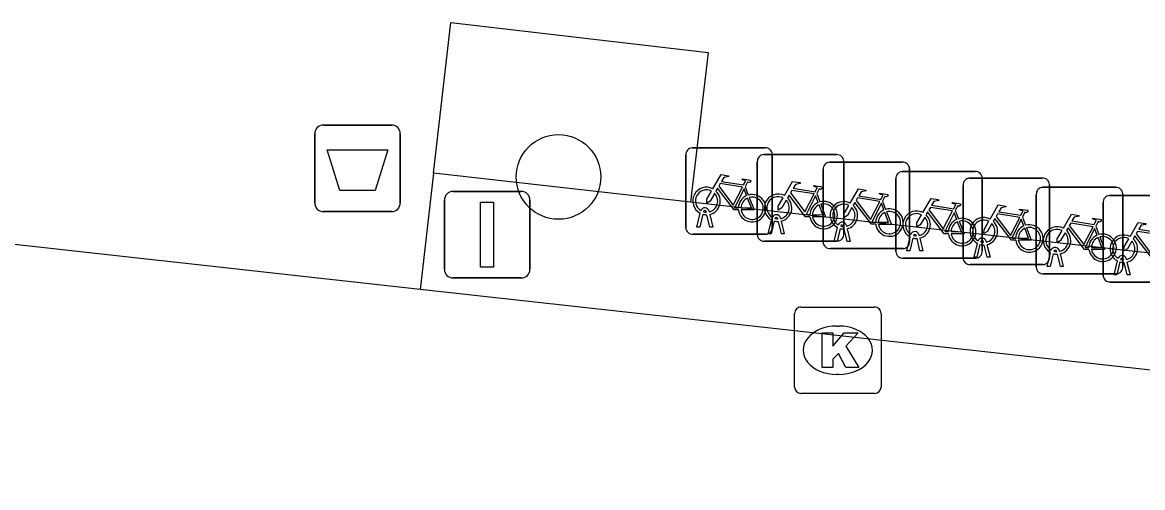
# Model space of a CAD drawing. Extents: x 162026 to 163499, y 387297 to 388169.
# Drawn here: x 162351.92 to 162364.87, y 387539.7 to 387545.08 of the extents above; entities that cross this region are included whole.
import ezdxf

# ---------------------------------------------------------------- set-up
doc = ezdxf.new("R2010")
doc.units = 0
for name, color, linetype in [('IMGEO_Afvalbak', 7, 'Continuous'), ('IMGEO_Boom', 7, 'Continuous'), ('IMGEO_Fietsenrek', 7, 'Continuous'), ('IMGEO_Groenvoorziening', 7, 'Continuous'), ('IMGEO_Kolk', 7, 'Continuous'), ('IMGEO_Rijbaan_lokaal_gesloten', 7, 'Continuous'), ('IMGEO_Verkeersbordpaal', 7, 'Continuous'), ('IMGEO_Voetpad_open', 7, 'Continuous')]:
    doc.layers.add(name, color=color, linetype=linetype)

msp = doc.modelspace()

# ---------------------------------------------------------------- linework, layer by layer
at = {"layer": 'IMGEO_Afvalbak'}
for p, q in [((162355.396, 387543.894), (162356.186, 387543.894)), ((162356.186, 387543.894), (162355.396, 387543.894)), ((162355.296, 387542.994), (162355.296, 387543.794)), ((162355.296, 387543.794), (162355.296, 387542.994)), ((162356.286, 387543.794), (162356.286, 387542.994)), ((162356.286, 387542.994), (162356.286, 387543.794)), ((162356.186, 387542.894), (162355.396, 387542.894)), ((162355.396, 387542.894), (162356.186, 387542.894))]:
    msp.add_line(p, q, dxfattribs=at)
msp.add_lwpolyline([(162355.439, 387543.608), (162356.143, 387543.608), (162355.994, 387543.138), (162355.588, 387543.138), (162355.439, 387543.608)], dxfattribs=at)
for centre, start, end in [((162355.396, 387543.794), 90, 180), ((162355.396, 387543.794), 90, 180), ((162356.186, 387543.794), 0, 90), ((162356.186, 387543.794), 360, 90), ((162355.396, 387542.994), 180, 270), ((162355.396, 387542.994), 180, 270), ((162356.186, 387542.994), 270, 0), ((162356.186, 387542.994), 270, 0)]:
    msp.add_arc(centre, 0.1, start, end, dxfattribs=at)
at = {"layer": 'IMGEO_Boom'}
msp.add_circle((162358.115, 387543.294), 0.489, dxfattribs=at)
at = {"layer": 'IMGEO_Fietsenrek'}
for p, q in [((162359.662, 387543.631), (162360.503, 387543.631)), ((162360.503, 387543.631), (162359.662, 387543.631)), ((162359.587, 387542.706), (162359.587, 387543.547)), ((162359.587, 387543.547), (162359.587, 387542.706)), ((162360.414, 387542.627), (162360.414, 387543.468)), ((162360.414, 387543.468), (162360.414, 387542.627)), ((162360.489, 387543.552), (162361.33, 387543.552)), ((162361.33, 387543.552), (162360.489, 387543.552)), ((162360.587, 387543.556), (162360.587, 387542.715)), ((162360.587, 387542.715), (162360.587, 387543.556)), ((162361.25, 387543.465), (162362.091, 387543.465)), ((162362.091, 387543.465), (162361.25, 387543.465)), ((162361.414, 387543.477), (162361.414, 387542.636)), ((162361.414, 387542.636), (162361.414, 387543.477)), ((162361.175, 387542.54), (162361.175, 387543.381)), ((162361.175, 387543.381), (162361.175, 387542.54)), ((162362.091, 387543.356), (162362.932, 387543.356)), ((162362.932, 387543.356), (162362.091, 387543.356)), ((162362.175, 387543.39), (162362.175, 387542.549)), ((162362.175, 387542.549), (162362.175, 387543.39)), ((162362.016, 387542.431), (162362.016, 387543.272)), ((162362.016, 387543.272), (162362.016, 387542.431)), ((162362.793, 387542.356), (162362.793, 387543.197)), ((162362.793, 387543.197), (162362.793, 387542.356)), ((162362.868, 387543.281), (162363.709, 387543.281)), ((162363.709, 387543.281), (162362.868, 387543.281)), ((162363.016, 387543.281), (162363.016, 387542.44)), ((162363.016, 387542.44), (162363.016, 387543.281)), ((162363.793, 387543.206), (162363.793, 387542.365)), ((162363.793, 387542.365), (162363.793, 387543.206)), ((162360.274, 387543.18), (162360.31, 387543.085)), ((162361.101, 387543.101), (162361.137, 387543.006)), ((162363.64, 387542.249), (162363.64, 387543.09)), ((162363.64, 387543.09), (162363.64, 387542.249)), ((162363.715, 387543.174), (162364.556, 387543.174)), ((162364.556, 387543.174), (162363.715, 387543.174)), ((162364.487, 387543.079), (162365.328, 387543.079)), ((162365.328, 387543.079), (162364.487, 387543.079)), ((162364.64, 387543.099), (162364.64, 387542.258)), ((162364.64, 387542.258), (162364.64, 387543.099)), ((162361.862, 387543.014), (162361.898, 387542.919)), ((162364.412, 387542.154), (162364.412, 387542.995)), ((162364.412, 387542.995), (162364.412, 387542.154)), ((162359.714, 387542.715), (162359.753, 387542.875)), ((162359.783, 387542.863), (162359.748, 387542.715)), ((162359.825, 387542.887), (162359.824, 387542.891)), ((162359.866, 387542.715), (162359.832, 387542.857)), ((162359.856, 387542.898), (162359.857, 387542.891)), ((162359.864, 387542.861), (162359.899, 387542.715)), ((162360.541, 387542.636), (162360.58, 387542.796)), ((162360.652, 387542.808), (162360.651, 387542.812)), ((162360.683, 387542.819), (162360.684, 387542.812)), ((162362.703, 387542.905), (162362.739, 387542.81)), ((162363.48, 387542.83), (162363.516, 387542.735)), ((162359.748, 387542.715), (162359.714, 387542.715)), ((162359.899, 387542.715), (162359.866, 387542.715)), ((162360.61, 387542.784), (162360.575, 387542.636)), ((162360.693, 387542.636), (162360.659, 387542.778)), ((162360.691, 387542.782), (162360.726, 387542.636)), ((162361.302, 387542.549), (162361.341, 387542.709)), ((162361.371, 387542.697), (162361.336, 387542.549)), ((162361.413, 387542.721), (162361.412, 387542.725)), ((162361.454, 387542.549), (162361.42, 387542.691)), ((162361.444, 387542.732), (162361.445, 387542.725)), ((162361.452, 387542.695), (162361.487, 387542.549)), ((162364.327, 387542.723), (162364.363, 387542.628)), ((162360.512, 387542.631), (162359.671, 387542.631)), ((162359.671, 387542.631), (162360.512, 387542.631)), ((162361.339, 387542.552), (162360.498, 387542.552)), ((162360.498, 387542.552), (162361.339, 387542.552)), ((162360.575, 387542.636), (162360.541, 387542.636)), ((162360.726, 387542.636), (162360.693, 387542.636)), ((162361.336, 387542.549), (162361.302, 387542.549)), ((162361.487, 387542.549), (162361.454, 387542.549)), ((162362.143, 387542.44), (162362.182, 387542.6)), ((162362.212, 387542.588), (162362.177, 387542.44)), ((162362.254, 387542.612), (162362.253, 387542.616)), ((162362.295, 387542.44), (162362.261, 387542.582)), ((162362.285, 387542.623), (162362.286, 387542.616)), ((162362.293, 387542.586), (162362.328, 387542.44)), ((162363.031, 387542.537), (162363.03, 387542.541)), ((162363.062, 387542.548), (162363.063, 387542.541)), ((162362.1, 387542.465), (162361.259, 387542.465)), ((162361.259, 387542.465), (162362.1, 387542.465)), ((162362.177, 387542.44), (162362.143, 387542.44)), ((162362.328, 387542.44), (162362.295, 387542.44)), ((162362.92, 387542.365), (162362.959, 387542.525)), ((162362.989, 387542.513), (162362.954, 387542.365)), ((162363.072, 387542.365), (162363.038, 387542.507)), ((162363.07, 387542.511), (162363.105, 387542.365)), ((162363.767, 387542.258), (162363.806, 387542.418)), ((162363.836, 387542.406), (162363.801, 387542.258)), ((162363.878, 387542.43), (162363.877, 387542.434)), ((162363.909, 387542.441), (162363.91, 387542.434)), ((162363.917, 387542.404), (162363.952, 387542.258)), ((162362.941, 387542.356), (162362.1, 387542.356)), ((162362.1, 387542.356), (162362.941, 387542.356)), ((162363.718, 387542.281), (162362.877, 387542.281)), ((162362.877, 387542.281), (162363.718, 387542.281)), ((162362.954, 387542.365), (162362.92, 387542.365)), ((162363.105, 387542.365), (162363.072, 387542.365)), ((162363.919, 387542.258), (162363.885, 387542.4)), ((162364.539, 387542.163), (162364.578, 387542.323)), ((162364.608, 387542.311), (162364.573, 387542.163)), ((162364.65, 387542.335), (162364.649, 387542.339)), ((162364.691, 387542.163), (162364.657, 387542.305)), ((162364.681, 387542.346), (162364.682, 387542.339)), ((162364.689, 387542.309), (162364.724, 387542.163)), ((162364.565, 387542.174), (162363.724, 387542.174)), ((162363.724, 387542.174), (162364.565, 387542.174)), ((162363.801, 387542.258), (162363.767, 387542.258)), ((162363.952, 387542.258), (162363.919, 387542.258)), ((162364.573, 387542.163), (162364.539, 387542.163)), ((162364.724, 387542.163), (162364.691, 387542.163)), ((162365.337, 387542.079), (162364.496, 387542.079)), ((162364.496, 387542.079), (162365.337, 387542.079))]:
    msp.add_line(p, q, dxfattribs=at)
for points in [[(162359.9, 387543.157), (162359.995, 387543.321), (162360.081, 387543.307), (162360.083, 387543.298), (162360.027, 387543.287), (162360, 387543.242), (162360.256, 387543.201)], [(162360.243, 387543.176), (162359.986, 387543.217), (162359.969, 387543.188), (162360.136, 387542.968), (162360.243, 387543.176)], [(162360.256, 387543.201), (162360.281, 387543.25), (162360.275, 387543.254), (162360.252, 387543.258), (162360.24, 387543.265), (162360.239, 387543.268), (162360.241, 387543.273), (162360.336, 387543.258), (162360.338, 387543.248), (162360.328, 387543.235), (162360.316, 387543.229), (162360.302, 387543.235), (162360.274, 387543.18)], [(162360.727, 387543.078), (162360.822, 387543.242), (162360.908, 387543.228), (162360.91, 387543.219), (162360.854, 387543.208), (162360.827, 387543.163), (162361.083, 387543.122)], [(162361.083, 387543.122), (162361.108, 387543.171), (162361.102, 387543.175), (162361.079, 387543.179), (162361.067, 387543.186), (162361.066, 387543.189), (162361.068, 387543.194), (162361.163, 387543.179), (162361.165, 387543.169), (162361.155, 387543.156), (162361.143, 387543.15), (162361.129, 387543.156), (162361.101, 387543.101)], [(162359.921, 387543.105), (162359.869, 387543.015), (162359.829, 387542.99), (162359.83, 387543.037), (162359.885, 387543.131)], [(162360.196, 387542.913), (162360.146, 387542.913), (162359.955, 387543.164), (162359.936, 387543.132)], [(162360.291, 387543.078), (162360.261, 387543.155), (162360.152, 387542.937), (162360.195, 387542.937)], [(162360.321, 387543.057), (162360.376, 387542.912), (162360.226, 387542.912)], [(162360.748, 387543.026), (162360.696, 387542.936), (162360.656, 387542.911), (162360.657, 387542.958), (162360.712, 387543.052)], [(162361.023, 387542.834), (162360.973, 387542.834), (162360.782, 387543.085), (162360.763, 387543.053)], [(162361.07, 387543.097), (162360.813, 387543.138), (162360.796, 387543.109), (162360.963, 387542.889), (162361.07, 387543.097)], [(162361.118, 387542.999), (162361.088, 387543.076), (162360.979, 387542.858), (162361.022, 387542.858)], [(162361.488, 387542.991), (162361.583, 387543.155), (162361.669, 387543.141), (162361.671, 387543.132), (162361.615, 387543.121), (162361.588, 387543.076), (162361.844, 387543.035)], [(162361.844, 387543.035), (162361.869, 387543.084), (162361.863, 387543.088), (162361.84, 387543.092), (162361.828, 387543.099), (162361.827, 387543.102), (162361.829, 387543.107), (162361.924, 387543.092), (162361.926, 387543.082), (162361.916, 387543.069), (162361.904, 387543.063), (162361.89, 387543.069), (162361.862, 387543.014)], [(162360.225, 387542.937), (162360.345, 387542.936), (162360.301, 387543.05)], [(162361.052, 387542.858), (162361.172, 387542.857), (162361.128, 387542.971)], [(162361.148, 387542.978), (162361.203, 387542.833), (162361.053, 387542.833)], [(162361.509, 387542.939), (162361.457, 387542.849), (162361.417, 387542.824), (162361.418, 387542.871), (162361.473, 387542.965)], [(162361.784, 387542.747), (162361.734, 387542.747), (162361.543, 387542.998), (162361.524, 387542.966)], [(162361.831, 387543.01), (162361.574, 387543.051), (162361.557, 387543.022), (162361.724, 387542.802), (162361.831, 387543.01)], [(162361.879, 387542.912), (162361.849, 387542.989), (162361.74, 387542.771), (162361.783, 387542.771)], [(162362.329, 387542.882), (162362.424, 387543.046), (162362.51, 387543.032), (162362.512, 387543.023), (162362.456, 387543.012), (162362.429, 387542.967), (162362.685, 387542.926)], [(162362.672, 387542.901), (162362.415, 387542.942), (162362.398, 387542.913), (162362.565, 387542.693), (162362.672, 387542.901)], [(162362.685, 387542.926), (162362.71, 387542.975), (162362.704, 387542.979), (162362.681, 387542.983), (162362.669, 387542.99), (162362.668, 387542.993), (162362.67, 387542.998), (162362.765, 387542.983), (162362.767, 387542.973), (162362.757, 387542.96), (162362.745, 387542.954), (162362.731, 387542.96), (162362.703, 387542.905)], [(162363.106, 387542.807), (162363.201, 387542.971), (162363.287, 387542.957), (162363.289, 387542.948), (162363.233, 387542.937), (162363.206, 387542.892), (162363.462, 387542.851)], [(162363.462, 387542.851), (162363.487, 387542.9), (162363.481, 387542.904), (162363.458, 387542.908), (162363.446, 387542.915), (162363.445, 387542.918), (162363.447, 387542.923), (162363.542, 387542.908), (162363.544, 387542.898), (162363.534, 387542.885), (162363.522, 387542.879), (162363.508, 387542.885), (162363.48, 387542.83)], [(162361.813, 387542.771), (162361.933, 387542.77), (162361.889, 387542.884)], [(162361.909, 387542.891), (162361.964, 387542.746), (162361.814, 387542.746)], [(162362.35, 387542.83), (162362.298, 387542.74), (162362.258, 387542.715), (162362.259, 387542.762), (162362.314, 387542.856)], [(162362.625, 387542.638), (162362.575, 387542.638), (162362.384, 387542.889), (162362.365, 387542.857)], [(162362.72, 387542.803), (162362.69, 387542.88), (162362.581, 387542.662), (162362.624, 387542.662)], [(162363.402, 387542.563), (162363.352, 387542.563), (162363.161, 387542.814), (162363.142, 387542.782)], [(162363.449, 387542.826), (162363.192, 387542.867), (162363.175, 387542.838), (162363.342, 387542.618), (162363.449, 387542.826)], [(162363.497, 387542.728), (162363.467, 387542.805), (162363.358, 387542.587), (162363.401, 387542.587)], [(162363.953, 387542.7), (162364.048, 387542.864), (162364.134, 387542.85), (162364.136, 387542.841), (162364.08, 387542.83), (162364.053, 387542.785), (162364.309, 387542.744)], [(162364.309, 387542.744), (162364.334, 387542.793), (162364.328, 387542.797), (162364.305, 387542.801), (162364.293, 387542.808), (162364.292, 387542.811), (162364.294, 387542.816), (162364.389, 387542.801), (162364.391, 387542.791), (162364.381, 387542.778), (162364.369, 387542.772), (162364.355, 387542.778), (162364.327, 387542.723)], [(162362.654, 387542.662), (162362.774, 387542.661), (162362.73, 387542.775)], [(162362.75, 387542.782), (162362.805, 387542.637), (162362.655, 387542.637)], [(162363.127, 387542.755), (162363.075, 387542.665), (162363.035, 387542.64), (162363.036, 387542.687), (162363.091, 387542.781)], [(162363.431, 387542.587), (162363.551, 387542.586), (162363.507, 387542.7)], [(162363.527, 387542.707), (162363.582, 387542.562), (162363.432, 387542.562)], [(162363.974, 387542.648), (162363.922, 387542.558), (162363.882, 387542.533), (162363.883, 387542.58), (162363.938, 387542.674)], [(162364.249, 387542.456), (162364.199, 387542.456), (162364.008, 387542.707), (162363.989, 387542.675)], [(162364.296, 387542.719), (162364.039, 387542.76), (162364.022, 387542.731), (162364.189, 387542.511), (162364.296, 387542.719)], [(162364.344, 387542.621), (162364.314, 387542.698), (162364.205, 387542.48), (162364.248, 387542.48)], [(162364.725, 387542.605), (162364.82, 387542.769), (162364.906, 387542.755), (162364.908, 387542.746), (162364.852, 387542.735), (162364.825, 387542.69), (162365.081, 387542.649)], [(162365.068, 387542.624), (162364.811, 387542.665), (162364.794, 387542.636), (162364.961, 387542.416), (162365.068, 387542.624)], [(162364.278, 387542.48), (162364.398, 387542.479), (162364.354, 387542.593)], [(162364.374, 387542.6), (162364.429, 387542.455), (162364.279, 387542.455)], [(162364.746, 387542.553), (162364.694, 387542.463), (162364.654, 387542.438), (162364.655, 387542.485), (162364.71, 387542.579)], [(162365.021, 387542.361), (162364.971, 387542.361), (162364.78, 387542.612), (162364.761, 387542.58)]]:
    msp.add_lwpolyline(points, dxfattribs=at)
for centre, radius, start, end in [((162359.665, 387543.553), 0.0779, 92.4484, 184.2845), ((162359.665, 387543.553), 0.0779, 92.4484, 184.2845), ((162360.509, 387543.553), 0.0779, 2.4484, 94.2845), ((162360.509, 387543.553), 0.0779, 2.4484, 94.2845), ((162360.492, 387543.474), 0.0779, 92.4484, 184.2845), ((162360.492, 387543.474), 0.0779, 92.4484, 184.2845), ((162361.253, 387543.387), 0.0779, 92.4484, 184.2845), ((162361.253, 387543.387), 0.0779, 92.4484, 184.2845), ((162361.336, 387543.474), 0.0779, 2.4484, 94.2845), ((162361.336, 387543.474), 0.0779, 2.4484, 94.2845), ((162362.097, 387543.387), 0.0779, 2.4484, 94.2845), ((162362.097, 387543.387), 0.0779, 2.4484, 94.2845), ((162362.094, 387543.278), 0.0779, 92.4484, 184.2845), ((162362.094, 387543.278), 0.0779, 92.4484, 184.2845), ((162362.938, 387543.278), 0.0779, 2.4484, 94.2845), ((162362.938, 387543.278), 0.0779, 2.4484, 94.2845), ((162362.871, 387543.203), 0.0779, 92.4484, 184.2845), ((162362.871, 387543.203), 0.0779, 92.4484, 184.2845), ((162363.715, 387543.203), 0.0779, 2.4484, 94.2845), ((162363.715, 387543.203), 0.0779, 2.4484, 94.2845), ((162359.827, 387543.016), 0.159, 62.6766, 242.1369), ((162359.827, 387543.016), 0.129, 63.3192, 238.903), ((162359.827, 387543.016), 0.129, 283.6043, 43.4302), ((162359.827, 387543.016), 0.159, 283.5766, 46.6042), ((162360.354, 387542.932), 0.159, 113.3408, 178.3217), ((162360.354, 387542.932), 0.159, 187.0065, 105.7708), ((162360.354, 387542.932), 0.129, 188.6715, 104.5883), ((162360.654, 387542.937), 0.159, 62.6766, 242.1369), ((162360.654, 387542.937), 0.129, 63.3192, 238.903), ((162360.654, 387542.937), 0.159, 283.5766, 46.6042), ((162363.718, 387543.096), 0.0779, 92.4484, 184.2845), ((162363.718, 387543.096), 0.0779, 92.4484, 184.2845), ((162364.49, 387543.001), 0.0779, 92.4484, 184.2845), ((162364.49, 387543.001), 0.0779, 92.4484, 184.2845), ((162364.562, 387543.096), 0.0779, 2.4484, 94.2845), ((162364.562, 387543.096), 0.0779, 2.4484, 94.2845), ((162359.807, 387542.887), 0.0499, 12.8025, 158.6934), ((162360.354, 387542.932), 0.129, 113.923, 177.9556), ((162360.654, 387542.937), 0.129, 283.6043, 43.4302), ((162361.181, 387542.853), 0.159, 113.3408, 178.3217), ((162361.181, 387542.853), 0.159, 187.0065, 105.7708), ((162361.181, 387542.853), 0.129, 113.923, 177.9556), ((162361.181, 387542.853), 0.129, 188.6715, 104.5883), ((162361.415, 387542.85), 0.159, 62.6766, 242.1369), ((162361.415, 387542.85), 0.129, 63.3192, 238.903), ((162361.415, 387542.85), 0.129, 283.6043, 43.4302), ((162361.415, 387542.85), 0.159, 283.5766, 46.6042), ((162361.942, 387542.766), 0.159, 187.0065, 105.7708), ((162359.827, 387543.016), 0.159, 253.9967, 271.7867), ((162359.807, 387542.887), 0.0174, 12.8025, 163.4502), ((162359.827, 387543.016), 0.129, 253.415, 269.0204), ((162360.634, 387542.808), 0.0499, 12.8025, 158.6934), ((162360.634, 387542.808), 0.0174, 12.8025, 163.4502), ((162360.654, 387542.937), 0.129, 253.415, 269.0204), ((162361.942, 387542.766), 0.159, 113.3408, 178.3217), ((162361.942, 387542.766), 0.129, 113.923, 177.9556), ((162361.942, 387542.766), 0.129, 188.6715, 104.5883), ((162362.256, 387542.741), 0.159, 62.6766, 242.1369), ((162362.256, 387542.741), 0.129, 63.3192, 238.903), ((162362.256, 387542.741), 0.129, 283.6043, 43.4302), ((162362.256, 387542.741), 0.159, 283.5766, 46.6042), ((162362.783, 387542.657), 0.159, 113.3408, 178.3217), ((162362.783, 387542.657), 0.159, 187.0065, 105.7708), ((162363.033, 387542.666), 0.159, 62.6766, 242.1369), ((162363.033, 387542.666), 0.129, 63.3192, 238.903), ((162359.665, 387542.709), 0.0779, 182.4484, 274.2845), ((162359.665, 387542.709), 0.0779, 182.4484, 274.2845), ((162360.509, 387542.709), 0.0779, 272.4484, 4.2845), ((162360.509, 387542.709), 0.0779, 272.4484, 4.2845), ((162360.654, 387542.937), 0.159, 253.9967, 271.7867), ((162361.395, 387542.721), 0.0499, 12.8025, 158.6934), ((162361.415, 387542.85), 0.159, 253.9967, 271.7867), ((162361.395, 387542.721), 0.0174, 12.8025, 163.4502), ((162361.415, 387542.85), 0.129, 253.415, 269.0204), ((162362.783, 387542.657), 0.129, 113.923, 177.9556), ((162362.783, 387542.657), 0.129, 188.6715, 104.5883), ((162363.033, 387542.666), 0.129, 283.6043, 43.4302), ((162363.033, 387542.666), 0.159, 283.5766, 46.6042), ((162363.56, 387542.582), 0.159, 113.3408, 178.3217), ((162363.56, 387542.582), 0.159, 187.0065, 105.7708), ((162363.56, 387542.582), 0.129, 113.923, 177.9556), ((162363.56, 387542.582), 0.129, 188.6715, 104.5883), ((162363.88, 387542.559), 0.159, 62.6766, 242.1369), ((162363.88, 387542.559), 0.129, 63.3192, 238.903), ((162363.88, 387542.559), 0.159, 283.5766, 46.6042), ((162360.492, 387542.63), 0.0779, 182.4484, 274.2845), ((162360.492, 387542.63), 0.0779, 182.4484, 274.2845), ((162361.253, 387542.543), 0.0779, 182.4484, 274.2845), ((162361.253, 387542.543), 0.0779, 182.4484, 274.2845), ((162361.336, 387542.63), 0.0779, 272.4484, 4.2845), ((162361.336, 387542.63), 0.0779, 272.4484, 4.2845), ((162362.097, 387542.543), 0.0779, 272.4484, 4.2845), ((162362.097, 387542.543), 0.0779, 272.4484, 4.2845), ((162362.236, 387542.612), 0.0499, 12.8025, 158.6934), ((162362.256, 387542.741), 0.159, 253.9967, 271.7867), ((162362.236, 387542.612), 0.0174, 12.8025, 163.4502), ((162362.256, 387542.741), 0.129, 253.415, 269.0204), ((162363.013, 387542.537), 0.0499, 12.8025, 158.6934), ((162363.013, 387542.537), 0.0174, 12.8025, 163.4502), ((162363.033, 387542.666), 0.129, 253.415, 269.0204), ((162363.88, 387542.559), 0.129, 283.6043, 43.4302), ((162364.407, 387542.475), 0.159, 113.3408, 178.3217), ((162364.407, 387542.475), 0.159, 187.0065, 105.7708), ((162364.407, 387542.475), 0.129, 113.923, 177.9556), ((162364.407, 387542.475), 0.129, 188.6715, 104.5883), ((162364.652, 387542.464), 0.159, 62.6766, 242.1369), ((162364.652, 387542.464), 0.129, 63.3192, 238.903), ((162364.652, 387542.464), 0.129, 283.6043, 43.4302), ((162364.652, 387542.464), 0.159, 283.5766, 46.6042), ((162362.094, 387542.434), 0.0779, 182.4484, 274.2845), ((162362.094, 387542.434), 0.0779, 182.4484, 274.2845), ((162362.938, 387542.434), 0.0779, 272.4484, 4.2845), ((162362.938, 387542.434), 0.0779, 272.4484, 4.2845), ((162363.033, 387542.666), 0.159, 253.9967, 271.7867), ((162363.86, 387542.43), 0.0499, 12.8025, 158.6934), ((162363.88, 387542.559), 0.159, 253.9967, 271.7867), ((162363.86, 387542.43), 0.0174, 12.8025, 163.4502), ((162363.88, 387542.559), 0.129, 253.415, 269.0204), ((162362.871, 387542.359), 0.0779, 182.4484, 274.2845), ((162362.871, 387542.359), 0.0779, 182.4484, 274.2845), ((162363.715, 387542.359), 0.0779, 272.4484, 4.2845), ((162363.715, 387542.359), 0.0779, 272.4484, 4.2845), ((162364.632, 387542.335), 0.0499, 12.8025, 158.6934), ((162364.652, 387542.464), 0.159, 253.9967, 271.7867), ((162364.632, 387542.335), 0.0174, 12.8025, 163.4502), ((162364.652, 387542.464), 0.129, 253.415, 269.0204), ((162363.718, 387542.252), 0.0779, 182.4484, 274.2845), ((162363.718, 387542.252), 0.0779, 182.4484, 274.2845), ((162364.49, 387542.157), 0.0779, 182.4484, 274.2845), ((162364.49, 387542.157), 0.0779, 182.4484, 274.2845), ((162364.562, 387542.252), 0.0779, 272.4484, 4.2845), ((162364.562, 387542.252), 0.0779, 272.4484, 4.2845)]:
    msp.add_arc(centre, radius, start, end, dxfattribs=at)
at = {"layer": 'IMGEO_Groenvoorziening'}
msp.add_lwpolyline([(162359.641, 387543.002), (162356.67, 387543.337)], dxfattribs=at)
at = {"layer": 'IMGEO_Kolk'}
for p, q in [((162360.919, 387541.79), (162361.771, 387541.79)), ((162360.844, 387540.864), (162360.844, 387541.716)), ((162361.845, 387541.716), (162361.845, 387540.864)), ((162361.332, 387541.57), (162361.357, 387541.57)), ((162361.355, 387541.01), (162361.33, 387541.01)), ((162361.771, 387540.79), (162360.919, 387540.79))]:
    msp.add_line(p, q, dxfattribs=at)
for points in [[(162360.919, 387541.79), (162361.771, 387541.79)], [(162360.844, 387540.864), (162360.844, 387541.716)], [(162361.845, 387541.716), (162361.845, 387540.864)], [(162361.165, 387541.49), (162361.288, 387541.49), (162361.288, 387541.339), (162361.418, 387541.49), (162361.582, 387541.49), (162361.436, 387541.339), (162361.589, 387541.09), (162361.437, 387541.09), (162361.352, 387541.254), (162361.288, 387541.187), (162361.288, 387541.09), (162361.165, 387541.09), (162361.165, 387541.49)], [(162361.771, 387540.79), (162360.919, 387540.79)]]:
    msp.add_lwpolyline(points, dxfattribs=at)
for centre, start, end in [((162360.921, 387541.714), 91.552, 178.448), ((162360.921, 387541.714), 91.552, 178.448), ((162361.769, 387541.714), 1.552, 88.448), ((162361.769, 387541.714), 1.552, 88.448), ((162360.921, 387540.866), 181.552, 268.448), ((162360.921, 387540.866), 181.552, 268.448), ((162361.769, 387540.866), 271.552, 358.448), ((162361.769, 387540.866), 271.552, 358.448)]:
    msp.add_arc(centre, 0.0765, start, end, dxfattribs=at)
for centre, major_axis, ratio, start_param, end_param in [((162361.331, 387541.29), (-0.387, 0.002), 0.722429, 4.712389, 7.853982), ((162361.356, 387541.29), (-0.39, 0.002), 0.717154, 1.570796, 4.712389)]:
    msp.add_ellipse(centre, major_axis=major_axis, ratio=ratio, start_param=start_param, end_param=end_param, dxfattribs=at)
at = {"layer": 'IMGEO_Rijbaan_lokaal_gesloten'}
for points in [[(162356.516, 387541.994), (162348.482, 387542.882)], [(162377.167, 387539.702), (162367.444, 387540.786), (162356.516, 387541.994)]]:
    msp.add_lwpolyline(points, dxfattribs=at)
at = {"layer": 'IMGEO_Verkeersbordpaal'}
for p, q in [((162356.895, 387543.126), (162357.685, 387543.126)), ((162357.685, 387543.126), (162356.895, 387543.126)), ((162356.795, 387542.226), (162356.795, 387543.026)), ((162356.795, 387543.026), (162356.795, 387542.226)), ((162357.785, 387543.026), (162357.785, 387542.226)), ((162357.785, 387542.226), (162357.785, 387543.026)), ((162357.685, 387542.126), (162356.895, 387542.126)), ((162356.895, 387542.126), (162357.685, 387542.126))]:
    msp.add_line(p, q, dxfattribs=at)
msp.add_lwpolyline([(162357.215, 387543.001), (162357.365, 387543.001), (162357.365, 387542.251), (162357.215, 387542.251), (162357.215, 387543.001)], dxfattribs=at)
for centre, start, end in [((162356.895, 387543.026), 90, 180), ((162356.895, 387543.026), 90, 180), ((162357.685, 387543.026), 0, 90), ((162357.685, 387543.026), 360, 90), ((162356.895, 387542.226), 180, 270), ((162356.895, 387542.226), 180, 270), ((162357.685, 387542.226), 270, 0), ((162357.685, 387542.226), 270, 0)]:
    msp.add_arc(centre, 0.1, start, end, dxfattribs=at)
at = {"layer": 'IMGEO_Voetpad_open'}
for points in [[(162356.67, 387543.337), (162356.87, 387545.081), (162359.846, 387544.732), (162359.641, 387543.002)], [(162356.67, 387543.337), (162356.516, 387541.994)], [(162374.344, 387541.373), (162359.641, 387543.002)]]:
    msp.add_lwpolyline(points, dxfattribs=at)

doc.saveas('drawing.dxf')
